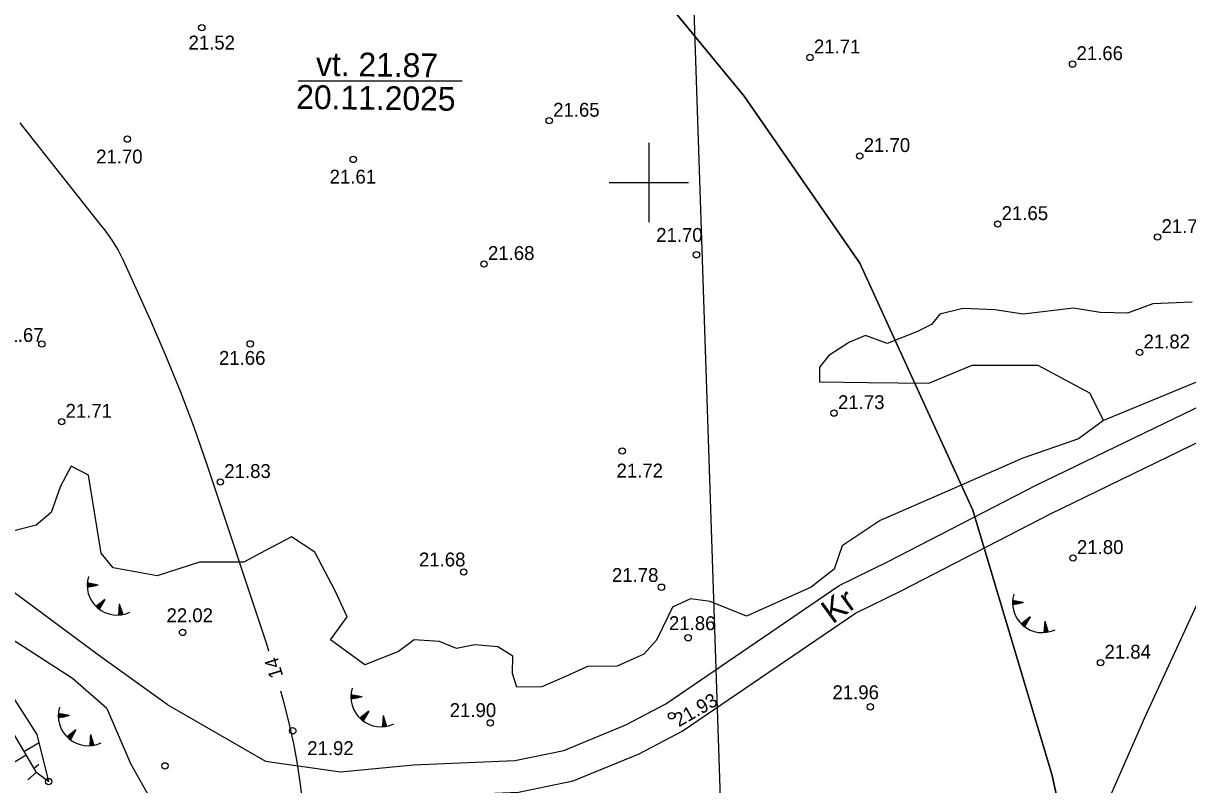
# Model space of a CAD drawing. Extents: x 509422 to 615075, y 6525431 to 6565970.
# Drawn here: x 513336.9 to 513454.3, y 6565639.2 to 6565716.1 of the extents above; entities that cross this region are included whole.
import ezdxf

# ---------------------------------------------------------------- set-up
doc = ezdxf.new("R2010")
doc.units = 0
for name, color, linetype in [('GEOLPUNKT', 7, 'Continuous'), ('KITSENDUSED', 7, 'Continuous'), ('kma_avalik_veekogu', 7, 'Continuous'), ('KORGUS', 7, 'Continuous'), ('LAMAM', 7, 'Continuous'), ('RELJEEF', 7, 'Continuous'), ('TEE', 7, 'Continuous'), ('VEEKOGU', 7, 'Continuous'), ('VORK', 7, 'Continuous')]:
    doc.layers.add(name, color=color, linetype=linetype)

msp = doc.modelspace()

# ---------------------------------------------------------------- linework, layer by layer
at = {"layer": 'GEOLPUNKT'}
msp.add_lwpolyline([(513400.86, 6565826.47), (513401.19, 6565817.03), (513407.81, 6565618.76), (513410.95, 6565413.2), (513410.95, 6565403.6)], dxfattribs=at)
at = {"layer": 'KITSENDUSED'}
msp.add_lwpolyline([(513443.92, 6565625.1), (513440.65, 6565640.16), (513432.65, 6565666.94), (513421.28, 6565691.87), (513409.61, 6565708.72), (513396.6, 6565724.56), (513382.36, 6565739.3), (513366.97, 6565752.84), (513350.52, 6565765.08), (513333.14, 6565775.95), (513314.94, 6565785.37), (513295.04, 6565799.72), (513268.51, 6565813.36), (513239.14, 6565818.56), (513173.09, 6565820.27), (513170.86, 6565820.62), (513147.71, 6565834.66), (513129.75, 6565843.24), (513110.9, 6565850.03)], dxfattribs=at)
at = {"layer": 'kma_avalik_veekogu'}
msp.add_lwpolyline([(513110.9, 6565850.03), (513129.75, 6565843.24), (513147.71, 6565834.66), (513170.86, 6565820.62), (513173.09, 6565820.27), (513239.14, 6565818.56), (513268.51, 6565813.36), (513295.04, 6565799.72), (513314.94, 6565785.37), (513333.14, 6565775.95), (513350.52, 6565765.08), (513366.97, 6565752.84), (513382.36, 6565739.3), (513396.6, 6565724.56), (513409.61, 6565708.72), (513421.28, 6565691.87), (513432.65, 6565666.94), (513440.65, 6565640.16), (513443.92, 6565625.1)], dxfattribs=at)
at = {"layer": 'KORGUS'}
for centre in [(513354.91, 6565715.64), (513416.24, 6565712.63), (513442.72, 6565711.96), (513389.94, 6565706.25), (513347.4, 6565704.39), (513370.18, 6565702.34), (513421.26, 6565702.69), (513435.17, 6565695.82), (513451.29, 6565694.51), (513404.79, 6565692.72), (513383.37, 6565691.79), (513338.78, 6565683.72), (513359.79, 6565683.73), (513449.48, 6565682.87), (513418.67, 6565676.74), (513340.77, 6565675.87), (513397.3, 6565672.92), (513356.78, 6565669.79), (513442.77, 6565662.12), (513381.32, 6565660.71), (513401.26, 6565659.17), (513352.97, 6565654.61), (513403.95, 6565654.07), (513445.54, 6565651.56), (513422.33, 6565647.1), (513402.28, 6565646.2), (513364.08, 6565644.68), (513384.01, 6565645.48), (513351.19, 6565641.14), (513339.47, 6565639.56)]:
    msp.add_circle(centre, 0.32, dxfattribs=at)
at = {"layer": 'LAMAM'}
for points in [[(513336.55, 6565706.02), (513337.4, 6565704.97), (513344.64, 6565695.81), (513344.97, 6565695.39), (513345.29, 6565694.96), (513345.6, 6565694.53), (513345.9, 6565694.09), (513346.18, 6565693.64), (513346.46, 6565693.18), (513346.7, 6565692.71), (513346.94, 6565692.23), (513349.73, 6565686.09), (513351.29, 6565682.5), (513352.77, 6565678.89), (513354.13, 6565675.24), (513355.42, 6565671.55), (513361.39, 6565653.55), (513361.65, 6565652.75)], [(513362.85, 6565648.73), (513363.18, 6565647.5), (513363.69, 6565645.46), (513364.14, 6565643.41), (513364.53, 6565641.35), (513364.84, 6565639.27), (513365.09, 6565637.19), (513365.19, 6565636.22), (513365.39, 6565633.71), (513365.54, 6565631.2), (513365.6, 6565628.69), (513365.6, 6565626.18), (513365.52, 6565623.66), (513365.39, 6565621.15), (513365.19, 6565618.64), (513364.95, 6565616.14), (513364.81, 6565614.95), (513364.35, 6565611.88), (513363.73, 6565608.85), (513362.88, 6565605.87), (513361.87, 6565602.94), (513358.45, 6565594.05), (513355.1, 6565587.08), (513351.39, 6565581.04)]]:
    msp.add_lwpolyline(points, dxfattribs=at)
at = {"layer": 'RELJEEF'}
for p, q in [((513343.34, 6565659.53), (513343.41, 6565659.59)), ((513343.34, 6565659.47), (513343.47, 6565659.57)), ((513343.34, 6565659.4), (513343.54, 6565659.56)), ((513343.34, 6565659.34), (513343.6, 6565659.55)), ((513343.34, 6565659.28), (513343.67, 6565659.54)), ((513343.34, 6565659.21), (513343.73, 6565659.52)), ((513344.46, 6565659.38), (513343.35, 6565659.6)), ((513344.46, 6565659.38), (513343.35, 6565659.17)), ((513343.37, 6565659.17), (513343.8, 6565659.51)), ((513343.47, 6565659.19), (513343.86, 6565659.5)), ((513343.58, 6565659.21), (513343.93, 6565659.49)), ((513343.69, 6565659.23), (513343.99, 6565659.47)), ((513343.79, 6565659.25), (513344.05, 6565659.46)), ((513343.9, 6565659.27), (513344.12, 6565659.45)), ((513344, 6565659.29), (513344.18, 6565659.44)), ((513344.11, 6565659.31), (513344.25, 6565659.42)), ((513344.22, 6565659.34), (513344.31, 6565659.41)), ((513344.32, 6565659.36), (513344.38, 6565659.4)), ((513345.12, 6565657.94), (513344.24, 6565657.24)), ((513345.12, 6565657.94), (513344.56, 6565656.96)), ((513345, 6565657.73), (513345.01, 6565657.85)), ((513345.05, 6565657.82), (513345.06, 6565657.89)), ((513437.78, 6565657.62), (513436.67, 6565657.83)), ((513436.67, 6565657.77), (513436.73, 6565657.82)), ((513344.28, 6565657.19), (513344.29, 6565657.28)), ((513344.33, 6565657.15), (513344.34, 6565657.32)), ((513344.38, 6565657.11), (513344.39, 6565657.36)), ((513344.43, 6565657.06), (513344.44, 6565657.4)), ((513344.48, 6565657.02), (513344.49, 6565657.44)), ((513344.53, 6565656.99), (513344.54, 6565657.48)), ((513344.57, 6565656.98), (513344.59, 6565657.52)), ((513344.63, 6565657.07), (513344.65, 6565657.56)), ((513344.68, 6565657.16), (513344.7, 6565657.6)), ((513344.73, 6565657.26), (513344.75, 6565657.65)), ((513344.79, 6565657.35), (513344.8, 6565657.69)), ((513344.84, 6565657.45), (513344.85, 6565657.73)), ((513344.89, 6565657.54), (513344.9, 6565657.77)), ((513344.95, 6565657.63), (513344.95, 6565657.81)), ((513346.59, 6565657.49), (513346.5, 6565656.36)), ((513346.89, 6565656.41), (513346.53, 6565656.76)), ((513346.82, 6565656.4), (513346.53, 6565656.69)), ((513346.89, 6565656.54), (513346.54, 6565656.89)), ((513346.93, 6565656.44), (513346.54, 6565656.82)), ((513346.83, 6565656.74), (513346.55, 6565657.02)), ((513346.86, 6565656.64), (513346.55, 6565656.95)), ((513346.76, 6565656.95), (513346.56, 6565657.15)), ((513346.8, 6565656.85), (513346.56, 6565657.08)), ((513346.7, 6565657.16), (513346.57, 6565657.28)), ((513346.73, 6565657.05), (513346.57, 6565657.21)), ((513346.63, 6565657.36), (513346.58, 6565657.41)), ((513346.66, 6565657.26), (513346.58, 6565657.34)), ((513346.59, 6565657.49), (513346.93, 6565656.42)), ((513436.66, 6565657.7), (513436.8, 6565657.81)), ((513436.66, 6565657.64), (513436.86, 6565657.8)), ((513436.66, 6565657.57), (513436.93, 6565657.79)), ((513436.66, 6565657.51), (513436.99, 6565657.77)), ((513436.67, 6565657.45), (513437.05, 6565657.76)), ((513437.78, 6565657.62), (513436.67, 6565657.4)), ((513436.69, 6565657.41), (513437.12, 6565657.75)), ((513436.8, 6565657.43), (513437.18, 6565657.74)), ((513436.9, 6565657.45), (513437.25, 6565657.72)), ((513437.01, 6565657.47), (513437.31, 6565657.71)), ((513437.12, 6565657.49), (513437.38, 6565657.7)), ((513437.22, 6565657.51), (513437.44, 6565657.69)), ((513437.33, 6565657.53), (513437.51, 6565657.67)), ((513437.43, 6565657.55), (513437.57, 6565657.66)), ((513437.54, 6565657.57), (513437.64, 6565657.65)), ((513437.65, 6565657.59), (513437.7, 6565657.64)), ((513346.63, 6565656.37), (513346.51, 6565656.49)), ((513346.57, 6565656.37), (513346.51, 6565656.43)), ((513346.76, 6565656.39), (513346.52, 6565656.62)), ((513346.7, 6565656.38), (513346.52, 6565656.56)), ((513438.45, 6565656.18), (513437.56, 6565655.48)), ((513437.61, 6565655.43), (513437.61, 6565655.51)), ((513437.65, 6565655.38), (513437.66, 6565655.56)), ((513437.7, 6565655.34), (513437.71, 6565655.6)), ((513437.75, 6565655.3), (513437.76, 6565655.64)), ((513437.8, 6565655.26), (513437.81, 6565655.68)), ((513437.85, 6565655.22), (513437.87, 6565655.72)), ((513438.45, 6565656.18), (513437.89, 6565655.19)), ((513437.9, 6565655.21), (513437.92, 6565655.76)), ((513437.95, 6565655.31), (513437.97, 6565655.8)), ((513438, 6565655.4), (513438.02, 6565655.84)), ((513438.06, 6565655.49), (513438.07, 6565655.88)), ((513438.11, 6565655.59), (513438.12, 6565655.92)), ((513438.16, 6565655.68), (513438.17, 6565655.96)), ((513438.22, 6565655.78), (513438.23, 6565656)), ((513438.27, 6565655.87), (513438.28, 6565656.04)), ((513438.32, 6565655.96), (513438.33, 6565656.09)), ((513438.38, 6565656.06), (513438.38, 6565656.13)), ((513439.91, 6565655.73), (513439.83, 6565654.6)), ((513439.99, 6565655.49), (513439.9, 6565655.58)), ((513440.02, 6565655.39), (513439.9, 6565655.52)), ((513439.91, 6565655.73), (513440.26, 6565654.65)), ((513439.95, 6565655.6), (513439.91, 6565655.65)), ((513439.89, 6565654.6), (513439.83, 6565654.66)), ((513440.02, 6565654.62), (513439.84, 6565654.8)), ((513439.96, 6565654.61), (513439.84, 6565654.73)), ((513440.15, 6565654.63), (513439.85, 6565654.93)), ((513440.09, 6565654.62), (513439.85, 6565654.86)), ((513440.25, 6565654.67), (513439.86, 6565655.06)), ((513440.21, 6565654.64), (513439.86, 6565654.99)), ((513440.18, 6565654.88), (513439.87, 6565655.19)), ((513440.22, 6565654.77), (513439.87, 6565655.12)), ((513440.12, 6565655.08), (513439.88, 6565655.32)), ((513440.15, 6565654.98), (513439.88, 6565655.25)), ((513440.05, 6565655.29), (513439.89, 6565655.45)), ((513440.09, 6565655.19), (513439.89, 6565655.38)), ((513369.95, 6565648.19), (513370.09, 6565648.3)), ((513369.95, 6565648.13), (513370.15, 6565648.29)), ((513369.95, 6565648.06), (513370.22, 6565648.28)), ((513371.07, 6565648.11), (513369.96, 6565648.32)), ((513369.96, 6565648.26), (513370.02, 6565648.31)), ((513369.96, 6565648), (513370.28, 6565648.26)), ((513369.96, 6565647.94), (513370.35, 6565648.25)), ((513371.07, 6565648.11), (513369.96, 6565647.89)), ((513369.98, 6565647.9), (513370.41, 6565648.24)), ((513370.09, 6565647.92), (513370.47, 6565648.23)), ((513370.19, 6565647.94), (513370.54, 6565648.21)), ((513370.3, 6565647.96), (513370.6, 6565648.2)), ((513370.41, 6565647.98), (513370.67, 6565648.19)), ((513370.51, 6565648), (513370.73, 6565648.18)), ((513370.62, 6565648.02), (513370.8, 6565648.16)), ((513370.72, 6565648.04), (513370.86, 6565648.15)), ((513370.83, 6565648.06), (513370.93, 6565648.14)), ((513370.94, 6565648.08), (513370.99, 6565648.13)), ((513341.56, 6565646.21), (513340.44, 6565646.42)), ((513340.44, 6565646.36), (513340.51, 6565646.41)), ((513340.44, 6565646.29), (513340.57, 6565646.4)), ((513340.44, 6565646.22), (513340.64, 6565646.38)), ((513340.44, 6565646.16), (513340.7, 6565646.37)), ((513340.44, 6565646.1), (513340.76, 6565646.36)), ((513340.44, 6565646.04), (513340.83, 6565646.35)), ((513341.56, 6565646.21), (513340.45, 6565645.99)), ((513340.47, 6565645.99), (513340.89, 6565646.33)), ((513340.57, 6565646.01), (513340.96, 6565646.32)), ((513340.68, 6565646.03), (513341.02, 6565646.31)), ((513340.78, 6565646.05), (513341.09, 6565646.3)), ((513340.89, 6565646.07), (513341.15, 6565646.28)), ((513341, 6565646.1), (513341.22, 6565646.27)), ((513341.1, 6565646.12), (513341.28, 6565646.26)), ((513341.21, 6565646.14), (513341.34, 6565646.25)), ((513341.31, 6565646.16), (513341.41, 6565646.23)), ((513341.42, 6565646.18), (513341.47, 6565646.22)), ((513371.74, 6565646.67), (513370.85, 6565645.97)), ((513370.99, 6565645.83), (513371, 6565646.09)), ((513371.04, 6565645.79), (513371.05, 6565646.13)), ((513371.09, 6565645.75), (513371.1, 6565646.17)), ((513371.14, 6565645.71), (513371.16, 6565646.21)), ((513371.74, 6565646.67), (513371.18, 6565645.68)), ((513371.19, 6565645.7), (513371.21, 6565646.25)), ((513371.24, 6565645.8), (513371.26, 6565646.29)), ((513371.3, 6565645.89), (513371.31, 6565646.33)), ((513371.35, 6565645.98), (513371.36, 6565646.37)), ((513371.4, 6565646.08), (513371.41, 6565646.41)), ((513371.46, 6565646.17), (513371.46, 6565646.45)), ((513371.51, 6565646.27), (513371.52, 6565646.49)), ((513371.56, 6565646.36), (513371.57, 6565646.53)), ((513371.62, 6565646.45), (513371.62, 6565646.58)), ((513371.67, 6565646.55), (513371.67, 6565646.62)), ((513373.2, 6565646.22), (513373.12, 6565645.09)), ((513373.28, 6565645.98), (513373.19, 6565646.07)), ((513373.2, 6565646.22), (513373.55, 6565645.14)), ((513373.24, 6565646.09), (513373.2, 6565646.14)), ((513370.9, 6565645.92), (513370.9, 6565646)), ((513370.94, 6565645.87), (513370.95, 6565646.05)), ((513373.18, 6565645.09), (513373.12, 6565645.15)), ((513373.31, 6565645.11), (513373.13, 6565645.29)), ((513373.25, 6565645.1), (513373.13, 6565645.22)), ((513373.44, 6565645.12), (513373.14, 6565645.42)), ((513373.38, 6565645.11), (513373.14, 6565645.35)), ((513373.54, 6565645.16), (513373.15, 6565645.55)), ((513373.5, 6565645.13), (513373.15, 6565645.48)), ((513373.48, 6565645.37), (513373.16, 6565645.68)), ((513373.51, 6565645.26), (513373.16, 6565645.61)), ((513373.41, 6565645.57), (513373.17, 6565645.81)), ((513373.44, 6565645.47), (513373.17, 6565645.74)), ((513373.34, 6565645.78), (513373.18, 6565645.94)), ((513373.38, 6565645.68), (513373.18, 6565645.87)), ((513373.31, 6565645.88), (513373.19, 6565646.01)), ((513342.22, 6565644.77), (513341.33, 6565644.06)), ((513341.38, 6565644.02), (513341.38, 6565644.1)), ((513341.43, 6565643.97), (513341.43, 6565644.14)), ((513341.48, 6565643.93), (513341.49, 6565644.18)), ((513341.52, 6565643.89), (513341.54, 6565644.22)), ((513341.57, 6565643.85), (513341.59, 6565644.26)), ((513341.62, 6565643.81), (513341.64, 6565644.3)), ((513342.22, 6565644.77), (513341.66, 6565643.78)), ((513341.67, 6565643.8), (513341.69, 6565644.35)), ((513341.73, 6565643.89), (513341.74, 6565644.39)), ((513341.78, 6565643.99), (513341.79, 6565644.43)), ((513341.83, 6565644.08), (513341.85, 6565644.47)), ((513341.89, 6565644.17), (513341.9, 6565644.51)), ((513341.94, 6565644.27), (513341.95, 6565644.55)), ((513341.99, 6565644.36), (513342, 6565644.59)), ((513342.05, 6565644.46), (513342.05, 6565644.63)), ((513342.1, 6565644.55), (513342.1, 6565644.67)), ((513342.15, 6565644.64), (513342.15, 6565644.71)), ((513343.69, 6565644.32), (513343.6, 6565643.19)), ((513343.96, 6565643.46), (513343.64, 6565643.77)), ((513343.89, 6565643.67), (513343.65, 6565643.91)), ((513343.93, 6565643.57), (513343.65, 6565643.84)), ((513343.83, 6565643.88), (513343.66, 6565644.04)), ((513343.86, 6565643.77), (513343.66, 6565643.97)), ((513343.76, 6565644.08), (513343.67, 6565644.17)), ((513343.79, 6565643.98), (513343.67, 6565644.1)), ((513343.73, 6565644.18), (513343.68, 6565644.23)), ((513343.69, 6565644.32), (513344.03, 6565643.24)), ((513336.97, 6565642.59), (513338.51, 6565643.5)), ((513343.73, 6565643.2), (513343.61, 6565643.32)), ((513343.67, 6565643.19), (513343.61, 6565643.25)), ((513343.86, 6565643.21), (513343.62, 6565643.45)), ((513343.8, 6565643.2), (513343.62, 6565643.38)), ((513343.98, 6565643.23), (513343.63, 6565643.58)), ((513343.92, 6565643.22), (513343.63, 6565643.51)), ((513343.99, 6565643.36), (513343.64, 6565643.71)), ((513344.02, 6565643.26), (513343.64, 6565643.64)), ((513337.2, 6565642.21), (513335.33, 6565641.09)), ((513337.36, 6565639.72), (513338.23, 6565640.5)), ((513338.47, 6565641.27), (513337.99, 6565640.87)), ((513339.47, 6565639.56), (513339.47, 6565639.56))]:
    msp.add_line(p, q, dxfattribs=at)
for points in [[(513457.97, 6565681), (513445.84, 6565675.98)], [(513339.47, 6565639.56), (513338.32, 6565644.32), (513335.16, 6565649.26), (513333.13, 6565652.45), (513330.83, 6565654.69), (513328.11, 6565657.35), (513325.2, 6565658.09), (513324.78, 6565658.2)], [(513325.2, 6565658.09), (513329.62, 6565653.31), (513332.98, 6565647.73), (513335.92, 6565644.38), (513338.18, 6565640.54), (513339.47, 6565639.56)]]:
    msp.add_lwpolyline(points, dxfattribs=at)
for centre in [(513346.37, 6565659.39), (513439.69, 6565657.62), (513372.98, 6565648.11), (513343.46, 6565646.21)]:
    msp.add_arc(centre, 3.03, 163.4234, 295.1745, dxfattribs=at)
at = {"layer": 'TEE'}
for points in [[(513351.43, 6565647.34), (513361.33, 6565641.63), (513368.9, 6565640.53), (513376.25, 6565641.26), (513386.47, 6565641.69), (513391.42, 6565642.7), (513397.66, 6565645.28), (513401.69, 6565647.4), (513419.2, 6565659.33), (513424.05, 6565661.72), (513439.05, 6565669.47), (513466.94, 6565682.96)], [(513368.24, 6565634.13), (513370.89, 6565637.47), (513376.48, 6565638.05), (513386.86, 6565638.49), (513392.37, 6565639.62), (513399.02, 6565642.36), (513403.35, 6565644.64), (513420.82, 6565656.55), (513425.5, 6565658.85), (513440.48, 6565666.59), (513458.34, 6565675.24)], [(513458.34, 6565675.24), (513456.44, 6565659.98), (513449.99, 6565646), (513442.92, 6565629.88), (513437.31, 6565620.22), (513435.07, 6565614.73), (513427.31, 6565604.15), (513416.44, 6565598.89), (513400.52, 6565593), (513385.56, 6565591.07)], [(513351.43, 6565647.34), (513344.5, 6565652.32), (513332.33, 6565661.32)], [(513345.34, 6565646.94), (513341.87, 6565649.95), (513329, 6565658.26)], [(513345.34, 6565646.94), (513347.73, 6565641.37), (513350.14, 6565637.07), (513351.98, 6565635.36), (513355.45, 6565633.78), (513359.3, 6565632.79)]]:
    msp.add_lwpolyline(points, dxfattribs=at)
at = {"layer": 'VEEKOGU'}
msp.add_line((513364.64, 6565710.26), (513381.16, 6565710.26), dxfattribs=at)
msp.add_lwpolyline([(513454.77, 6565687.94), (513450.81, 6565687.76), (513448.25, 6565686.81), (513445.52, 6565686.9), (513442.82, 6565687.32), (513437.75, 6565686.73), (513434.89, 6565687.15), (513431.65, 6565687.28), (513429.32, 6565686.74), (513428.5, 6565685.68), (513427.09, 6565684.97), (513424.02, 6565683.76), (513421.83, 6565684.58), (513420.21, 6565683.89), (513418.15, 6565682.54), (513417.21, 6565681.38), (513417.2, 6565679.88), (513422.05, 6565679.82), (513428.21, 6565679.75), (513432.6, 6565681.59), (513437.35, 6565681.59), (513439.22, 6565681.59), (513444.44, 6565678.78), (513445.84, 6565675.98), (513443.32, 6565674.13), (513437.71, 6565672.18), (513429.02, 6565668.39), (513423.33, 6565665.91), (513419.48, 6565663.33), (513418.68, 6565660.98), (513416.35, 6565659.17), (513409.83, 6565656.25), (513406.17, 6565657.74), (513404.19, 6565657.99), (513402.38, 6565657.15), (513401.94, 6565656.25), (513400.76, 6565653.83), (513399.49, 6565652.4), (513396.78, 6565651.21), (513393.82, 6565651.18), (513391.51, 6565650.14), (513389.2, 6565649.11), (513386.67, 6565649.07), (513386.24, 6565650.45), (513386.27, 6565652.22), (513384.76, 6565653.14), (513382.43, 6565653.34), (513380.6, 6565652.98), (513378.88, 6565653.69), (513376.31, 6565653.86), (513374.76, 6565652.69), (513371.35, 6565651.35), (513367.88, 6565653.86), (513369.57, 6565656.19), (513368.36, 6565658.8), (513368.36, 6565658.8), (513367.02, 6565661.35), (513366.3, 6565662.72), (513363.94, 6565664.26), (513360.84, 6565662.61), (513359.14, 6565661.7), (513354.66, 6565661.7), (513350.39, 6565660.33), (513345.98, 6565661.12), (513344.76, 6565662.6), (513344.12, 6565666.55), (513343.48, 6565670.49), (513341.72, 6565671.4), (513340.67, 6565669.36), (513339.71, 6565666.71), (513338.22, 6565665.43), (513335.45, 6565664.72)], dxfattribs=at)
at = {"layer": 'VORK'}
for p, q in [((513400, 6565704), (513400, 6565696)), ((513396, 6565700), (513404, 6565700))]:
    msp.add_line(p, q, dxfattribs=at)

# ---------------------------------------------------------------- texts
at = {"layer": 'KORGUS'}
for s, p in [('21.52 ', (513353.57, 6565713.43)), ('21.71 ', (513416.64, 6565713.03)), ('21.66 ', (513443.12, 6565712.36)), ('21.65 ', (513390.34, 6565706.65)), ('21.70 ', (513421.66, 6565703.09)), ('21.70 ', (513344.25, 6565701.93)), ('21.61 ', (513367.8, 6565699.9)), ('21.65 ', (513435.57, 6565696.22)), ('21.70 ', (513400.73, 6565694.02)), ('21.71 ', (513451.69, 6565694.91)), ('21.68 ', (513383.77, 6565692.19)), ('21.67 ', (513334.27, 6565683.92)), ('21.82 ', (513449.88, 6565683.27)), ('21.66 ', (513356.64, 6565681.61)), ('21.73 ', (513419.07, 6565677.14)), ('21.71 ', (513341.17, 6565676.27)), ('21.83 ', (513357.18, 6565670.19)), ('21.72 ', (513396.73, 6565670.24)), ('21.80 ', (513443.17, 6565662.52)), ('21.68 ', (513376.81, 6565661.27)), ('21.78 ', (513396.27, 6565659.7)), ('22.02 ', (513351.35, 6565655.64)), ('21.86 ', (513402.02, 6565654.84)), ('21.84 ', (513445.94, 6565651.96)), ('21.96 ', (513418.51, 6565647.87)), ('21.90 ', (513379.91, 6565646.07)), ('21.92 ', (513365.54, 6565642.23))]:
    msp.add_text(s, height=1.4, dxfattribs=at).set_placement(p)
msp.add_text('21.93 ', height=1.4, rotation=29.7618, dxfattribs=at).set_placement((513403.02, 6565645.03))
at = {"layer": 'LAMAM'}
msp.add_text('14', height=1.4, rotation=106.6308, dxfattribs=at).set_placement((513363.13, 6565650.22))
at = {"layer": 'TEE'}
msp.add_text('Kr', height=2.4, rotation=36.1642, dxfattribs=at).set_placement((513418.51, 6565655.4))
at = {"layer": 'VEEKOGU'}
for s, p in [('vt. 21.87', (513366.41, 6565710.78)), ('20.11.2025', (513364.42, 6565707.45))]:
    msp.add_text(s, height=2.4, rotation=359.2633, dxfattribs=at).set_placement(p)

doc.saveas('drawing.dxf')
